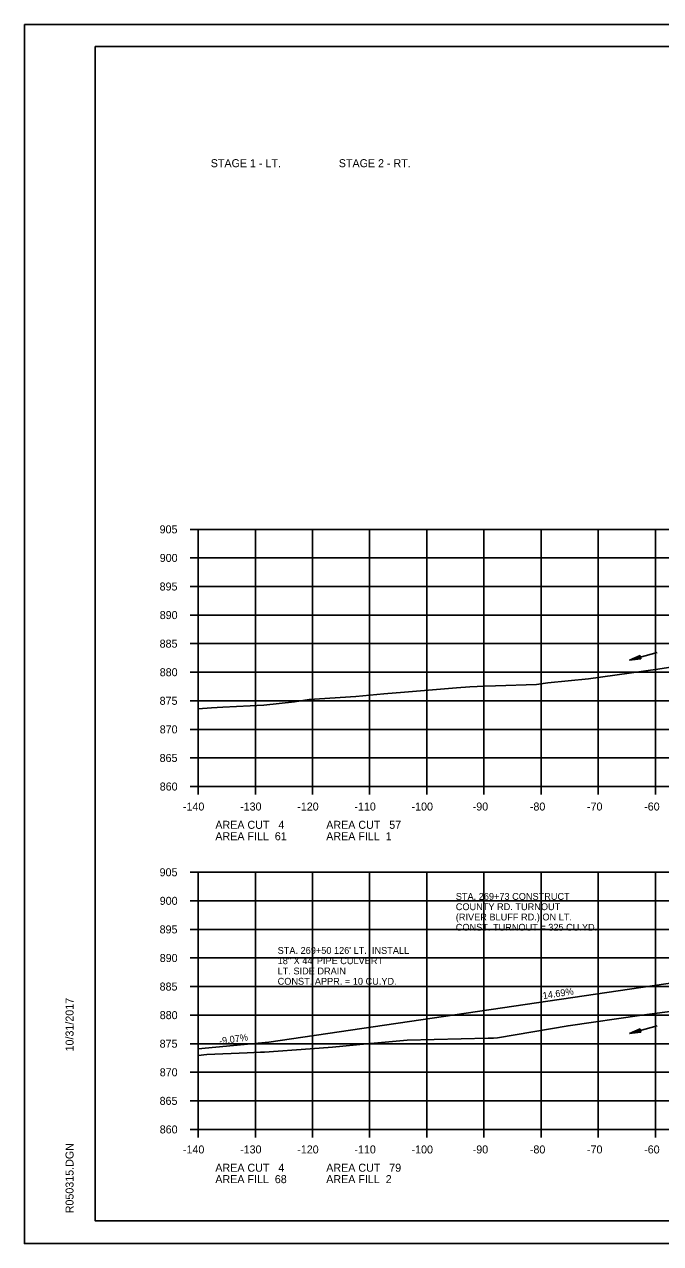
# Model space of a CAD drawing. Extents: x 1486524 to 1499135, y 326561 to 337924.
# Drawn here: x 1488812.5 to 1488923.8, y 330219.3 to 330432.6 of the extents above; entities that cross this region are included whole.
import ezdxf

# ---------------------------------------------------------------- set-up
doc = ezdxf.new("R2010")
doc.units = 0
for name, color, linetype in [('Default', 7, 'Continuous'), ('E_Const Align', 7, 'Continuous'), ('E_Const Align Station', 7, 'Continuous'), ('E_Ownership Information', 7, 'Continuous'), ('E_Property Line', 7, 'Continuous'), ('E_Proposed ROW and Easements', 7, 'Continuous'), ('E_Proposed ROW Fig Annot', 7, 'Continuous'), ('E_Quarter Calls', 7, 'Continuous'), ('E_Station Offset', 7, 'Continuous'), ('E_Tract Number', 7, 'Continuous'), ('R_Water Annot', 7, 'Continuous')]:
    doc.layers.add(name, color=color, linetype=linetype)

msp = doc.modelspace()

# ---------------------------------------------------------------- linework, layer by layer
at = {"layer": 'E_Const Align'}
for p, q in [((1488841.49, 330344.23), (1488842.89, 330344.23)), ((1488842.89, 330299.23), (1488842.89, 330344.23)), ((1488841.49, 330339.23), (1488842.89, 330339.23)), ((1488841.49, 330334.23), (1488842.89, 330334.23)), ((1488841.49, 330329.23), (1488842.89, 330329.23)), ((1488841.49, 330324.23), (1488842.89, 330324.23)), ((1488841.49, 330319.23), (1488842.89, 330319.23)), ((1488841.49, 330314.23), (1488842.89, 330314.23)), ((1488841.49, 330309.23), (1488842.89, 330309.23)), ((1488841.49, 330304.23), (1488842.89, 330304.23)), ((1488841.49, 330299.23), (1488842.89, 330299.23)), ((1488842.89, 330299.23), (1489122.89, 330299.23)), ((1488842.89, 330297.83), (1488842.89, 330299.23)), ((1488852.89, 330297.83), (1488852.89, 330299.23)), ((1488862.89, 330297.83), (1488862.89, 330299.23)), ((1488872.89, 330297.83), (1488872.89, 330299.23)), ((1488882.89, 330297.83), (1488882.89, 330299.23)), ((1488892.89, 330297.83), (1488892.89, 330299.23)), ((1488902.89, 330297.83), (1488902.89, 330299.23)), ((1488912.89, 330297.83), (1488912.89, 330299.23)), ((1488922.89, 330297.83), (1488922.89, 330299.23)), ((1488841.49, 330284.23), (1488842.89, 330284.23)), ((1488842.89, 330239.23), (1488842.89, 330284.23)), ((1488841.49, 330279.23), (1488842.89, 330279.23)), ((1488841.49, 330274.23), (1488842.89, 330274.23)), ((1488841.49, 330269.23), (1488842.89, 330269.23)), ((1488841.49, 330264.23), (1488842.89, 330264.23)), ((1488841.49, 330259.23), (1488842.89, 330259.23)), ((1488841.49, 330254.23), (1488842.89, 330254.23)), ((1488841.49, 330249.23), (1488842.89, 330249.23)), ((1488841.49, 330244.23), (1488842.89, 330244.23)), ((1488841.49, 330239.23), (1488842.89, 330239.23)), ((1488842.89, 330239.23), (1489122.89, 330239.23)), ((1488842.89, 330237.83), (1488842.89, 330239.23)), ((1488852.89, 330237.83), (1488852.89, 330239.23)), ((1488862.89, 330237.83), (1488862.89, 330239.23)), ((1488872.89, 330237.83), (1488872.89, 330239.23)), ((1488882.89, 330237.83), (1488882.89, 330239.23)), ((1488892.89, 330237.83), (1488892.89, 330239.23)), ((1488902.89, 330237.83), (1488902.89, 330239.23)), ((1488912.89, 330237.83), (1488912.89, 330239.23)), ((1488922.89, 330237.83), (1488922.89, 330239.23))]:
    msp.add_line(p, q, dxfattribs=at)
at = {"layer": 'E_Ownership Information'}
for p, q in [((1488842.89, 330344.23), (1489122.89, 330344.23)), ((1488842.89, 330299.23), (1488842.89, 330344.23)), ((1488852.89, 330299.23), (1488852.89, 330344.23)), ((1488862.89, 330299.23), (1488862.89, 330344.23)), ((1488872.89, 330299.23), (1488872.89, 330344.23)), ((1488882.89, 330299.23), (1488882.89, 330344.23)), ((1488892.89, 330299.23), (1488892.89, 330344.23)), ((1488902.89, 330299.23), (1488902.89, 330344.23)), ((1488912.89, 330299.23), (1488912.89, 330344.23)), ((1488922.89, 330299.23), (1488922.89, 330344.23)), ((1488842.89, 330339.23), (1489122.89, 330339.23)), ((1488842.89, 330334.23), (1489122.89, 330334.23)), ((1488842.89, 330329.23), (1489122.89, 330329.23)), ((1488842.89, 330324.23), (1489122.89, 330324.23)), ((1488842.89, 330319.23), (1489122.89, 330319.23)), ((1488842.89, 330314.23), (1489122.89, 330314.23)), ((1488842.89, 330309.23), (1489122.89, 330309.23)), ((1488842.89, 330304.23), (1489122.89, 330304.23)), ((1488842.89, 330299.23), (1489122.89, 330299.23)), ((1488842.89, 330284.23), (1489122.89, 330284.23)), ((1488842.89, 330239.23), (1488842.89, 330284.23)), ((1488852.89, 330239.23), (1488852.89, 330284.23)), ((1488862.89, 330239.23), (1488862.89, 330284.23)), ((1488872.89, 330239.23), (1488872.89, 330284.23)), ((1488882.89, 330239.23), (1488882.89, 330284.23)), ((1488892.89, 330239.23), (1488892.89, 330284.23)), ((1488902.89, 330239.23), (1488902.89, 330284.23)), ((1488912.89, 330239.23), (1488912.89, 330284.23)), ((1488922.89, 330239.23), (1488922.89, 330284.23)), ((1488842.89, 330279.23), (1489122.89, 330279.23)), ((1488842.89, 330274.23), (1489122.89, 330274.23)), ((1488842.89, 330269.23), (1489122.89, 330269.23)), ((1488842.89, 330264.23), (1489122.89, 330264.23)), ((1488842.89, 330259.23), (1489122.89, 330259.23)), ((1488842.89, 330254.23), (1489122.89, 330254.23)), ((1488842.89, 330249.23), (1489122.89, 330249.23)), ((1488842.89, 330244.23), (1489122.89, 330244.23)), ((1488842.89, 330239.23), (1489122.89, 330239.23))]:
    msp.add_line(p, q, dxfattribs=at)
at = {"layer": 'E_Property Line'}
for p, q in [((1488824.89, 330428.69), (1489141.07, 330428.69)), ((1488824.89, 330223.23), (1488824.89, 330428.69)), ((1488824.89, 330223.23), (1488824.89, 330223.23)), ((1489141.07, 330223.23), (1488824.89, 330223.23))]:
    msp.add_line(p, q, dxfattribs=at)
at = {"layer": 'E_Proposed ROW and Easements'}
for p, q in [((1488855.24, 330254.48), (1488943.89, 330267.51)), ((1488842.89, 330253.36), (1488855.24, 330254.48))]:
    msp.add_line(p, q, dxfattribs=at)
at = {"layer": 'E_Proposed ROW Fig Annot'}
for p, q in [((1488920.21, 330322.16), (1488918.36, 330321.35)), ((1488920.21, 330322.16), (1488918.36, 330321.35)), ((1488920.36, 330321.58), (1488918.36, 330321.35)), ((1488920.36, 330321.58), (1488918.36, 330321.35)), ((1488920.22, 330322.11), (1488918.68, 330321.44)), ((1488920.22, 330322.11), (1488918.68, 330321.44)), ((1488920.35, 330321.63), (1488918.68, 330321.44)), ((1488920.35, 330321.63), (1488918.68, 330321.44)), ((1488920.23, 330322.06), (1488919.01, 330321.53)), ((1488920.23, 330322.06), (1488919.01, 330321.53)), ((1488920.34, 330321.68), (1488919.01, 330321.53)), ((1488920.34, 330321.68), (1488919.01, 330321.53)), ((1488920.25, 330322.02), (1488919.33, 330321.61)), ((1488920.25, 330322.02), (1488919.33, 330321.61)), ((1488920.33, 330321.73), (1488919.33, 330321.61)), ((1488920.33, 330321.73), (1488919.33, 330321.61)), ((1488920.26, 330321.97), (1488919.66, 330321.7)), ((1488920.26, 330321.97), (1488919.66, 330321.7)), ((1488920.31, 330321.78), (1488919.66, 330321.7)), ((1488920.31, 330321.78), (1488919.66, 330321.7)), ((1488920.27, 330321.92), (1488919.98, 330321.79)), ((1488920.27, 330321.92), (1488919.98, 330321.79)), ((1488920.3, 330321.83), (1488919.98, 330321.79)), ((1488920.3, 330321.83), (1488919.98, 330321.79)), ((1488920.36, 330321.58), (1488920.21, 330322.16)), ((1488920.36, 330321.58), (1488920.21, 330322.16)), ((1488920.21, 330256.84), (1488918.36, 330256.02)), ((1488920.21, 330256.84), (1488918.36, 330256.02)), ((1488920.36, 330256.26), (1488918.36, 330256.02)), ((1488920.36, 330256.26), (1488918.36, 330256.02)), ((1488920.22, 330256.79), (1488918.68, 330256.11)), ((1488920.22, 330256.79), (1488918.68, 330256.11)), ((1488920.35, 330256.3), (1488918.68, 330256.11)), ((1488920.35, 330256.3), (1488918.68, 330256.11)), ((1488920.23, 330256.74), (1488919.01, 330256.2)), ((1488920.23, 330256.74), (1488919.01, 330256.2)), ((1488920.34, 330256.35), (1488919.01, 330256.2)), ((1488920.34, 330256.35), (1488919.01, 330256.2)), ((1488920.25, 330256.69), (1488919.33, 330256.29)), ((1488920.25, 330256.69), (1488919.33, 330256.29)), ((1488920.33, 330256.4), (1488919.33, 330256.29)), ((1488920.33, 330256.4), (1488919.33, 330256.29)), ((1488920.26, 330256.64), (1488919.66, 330256.38)), ((1488920.26, 330256.64), (1488919.66, 330256.38)), ((1488920.31, 330256.45), (1488919.66, 330256.38)), ((1488920.31, 330256.45), (1488919.66, 330256.38)), ((1488920.27, 330256.59), (1488919.98, 330256.46)), ((1488920.27, 330256.59), (1488919.98, 330256.46)), ((1488920.3, 330256.5), (1488919.98, 330256.46)), ((1488920.3, 330256.5), (1488919.98, 330256.46)), ((1488920.36, 330256.26), (1488920.21, 330256.84)), ((1488920.36, 330256.26), (1488920.21, 330256.84))]:
    msp.add_line(p, q, dxfattribs=at)
at = {"layer": 'E_Quarter Calls'}
for p, q in [((1488812.48, 330432.59), (1489145.82, 330432.59)), ((1488812.48, 330219.25), (1489145.82, 330219.25))]:
    msp.add_line(p, q, dxfattribs=at)
for points in [[(1488812.48, 330432.59), (1489145.82, 330432.59), (1489145.82, 330219.25), (1488812.48, 330219.25)], [(1489058.81, 330428.69), (1489058.81, 330418.81), (1489094.54, 330418.81), (1489094.54, 330415.89), (1489117.74, 330415.89), (1489117.74, 330391.56), (1489141.07, 330391.56), (1489141.07, 330223.23), (1488824.89, 330223.23), (1488824.89, 330428.69)]]:
    msp.add_lwpolyline(points, close=True, dxfattribs=at)
at = {"layer": 'E_Tract Number'}
for points in [[(1488842.89, 330312.85), (1488845.24, 330312.99), (1488847.2, 330313.1), (1488854.39, 330313.47), (1488859.72, 330314.07), (1488862.3, 330314.43), (1488870.45, 330315.01), (1488875.39, 330315.44), (1488878.96, 330315.73), (1488888.09, 330316.48), (1488890.43, 330316.65), (1488892.96, 330316.81), (1488894.89, 330316.83), (1488902.11, 330317.09), (1488904.09, 330317.36), (1488911.17, 330318.05), (1488923.31, 330319.79), (1488938.62, 330322.15)], [(1488842.89, 330252.16), (1488844.39, 330252.36), (1488851.47, 330252.65), (1488853.77, 330252.75), (1488854.5, 330252.76), (1488862.48, 330253.36), (1488866.36, 330253.64), (1488872.4, 330254.18), (1488879.44, 330254.83), (1488893.61, 330255.19), (1488894.57, 330255.22), (1488895.25, 330255.28), (1488907.6, 330257.37), (1488920.54, 330259.23), (1488929.03, 330260.32)]]:
    msp.add_lwpolyline(points, dxfattribs=at)
at = {"layer": 'R_Water Annot'}
for p, q in [((1488918.36, 330321.35), (1488923.18, 330322.66)), ((1488918.36, 330256.02), (1488923.18, 330257.33))]:
    msp.add_line(p, q, dxfattribs=at)

# ---------------------------------------------------------------- texts
at = {"layer": 'Default'}
for s, height, p in [('STAGE 1 - LT.', 1.4, (1488845.09, 330407.6)), ('STAGE 2 - RT.', 1.4, (1488867.49, 330407.6)), ('STA. 269+73 CONSTRUCT', 1.2, (1488887.96, 330279.4)), ('COUNTY RD. TURNOUT', 1.2, (1488887.96, 330277.6)), ('(RIVER BLUFF RD.) ON LT.', 1.2, (1488887.96, 330275.8)), ('CONST. TURNOUT = 325 CU.YD.', 1.2, (1488887.96, 330274)), ("STA. 269+50 126' LT.  INSTALL", 1.2, (1488856.79, 330269.95)), ('18" X 44\' PIPE CULVERT', 1.2, (1488856.79, 330268.15)), ('LT. SIDE DRAIN ', 1.2, (1488856.79, 330266.35)), ('CONST. APPR. = 10 CU.YD.', 1.2, (1488856.79, 330264.55))]:
    msp.add_text(s, height=height, dxfattribs=at).set_placement(p)
at = {"layer": 'E_Const Align Station'}
for s, p in [('905', (1488836.14, 330343.53)), ('900', (1488836.16, 330338.53)), ('895', (1488836.14, 330333.53)), ('890', (1488836.16, 330328.53)), ('885', (1488836.14, 330323.53)), ('880', (1488836.16, 330318.53)), ('875', (1488836.14, 330313.53)), ('870', (1488836.16, 330308.53)), ('865', (1488836.14, 330303.53)), ('860', (1488836.16, 330298.53)), ('-140', (1488840.22, 330295.03)), ('-130', (1488850.22, 330295.03)), ('-120', (1488860.22, 330295.03)), ('-110', (1488870.22, 330295.03)), ('-100', (1488880.22, 330295.03)), ('-90', (1488890.92, 330295.03)), ('-80', (1488900.92, 330295.03)), ('-70', (1488910.92, 330295.03)), ('-60', (1488920.92, 330295.03)), ('AREA CUT   4', (1488845.89, 330291.83)), ('     AREA CUT   57', (1488862.69, 330291.83)), ('AREA FILL  61', (1488845.89, 330289.83)), ('     AREA FILL  1', (1488862.69, 330289.83)), ('905', (1488836.14, 330283.53)), ('900', (1488836.16, 330278.53)), ('895', (1488836.14, 330273.53)), ('890', (1488836.16, 330268.53)), ('885', (1488836.14, 330263.53)), ('880', (1488836.16, 330258.53)), ('875', (1488836.14, 330253.53)), ('870', (1488836.16, 330248.53)), ('865', (1488836.14, 330243.53)), ('860', (1488836.16, 330238.53)), ('-140', (1488840.22, 330235.03)), ('-130', (1488850.22, 330235.03)), ('-120', (1488860.22, 330235.03)), ('-110', (1488870.22, 330235.03)), ('-100', (1488880.22, 330235.03)), ('-90', (1488890.92, 330235.03)), ('-80', (1488900.92, 330235.03)), ('-70', (1488910.92, 330235.03)), ('-70', (1488910.92, 330235.03)), ('-60', (1488920.92, 330235.03)), ('AREA CUT   4', (1488845.89, 330231.83)), ('     AREA CUT   79', (1488862.69, 330231.83)), ('AREA FILL  68', (1488845.89, 330229.83)), ('     AREA FILL  2', (1488862.69, 330229.83))]:
    msp.add_text(s, height=1.4, dxfattribs=at).set_placement(p)
at = {"layer": 'E_Property Line'}
for s, p in [('10/31/2017', (1488821.08, 330252.88)), ('R050315.DGN', (1488821.08, 330224.56))]:
    msp.add_text(s, height=1.4, rotation=90, dxfattribs=at).set_placement(p)
at = {"layer": 'E_Station Offset'}
for s, p in [('-14.69%', (1488902.73, 330261.95)), ('-9.07%', (1488846.63, 330254.07))]:
    msp.add_text(s, height=1.2, rotation=8.53, dxfattribs=at).set_placement(p)

doc.saveas('drawing.dxf')
